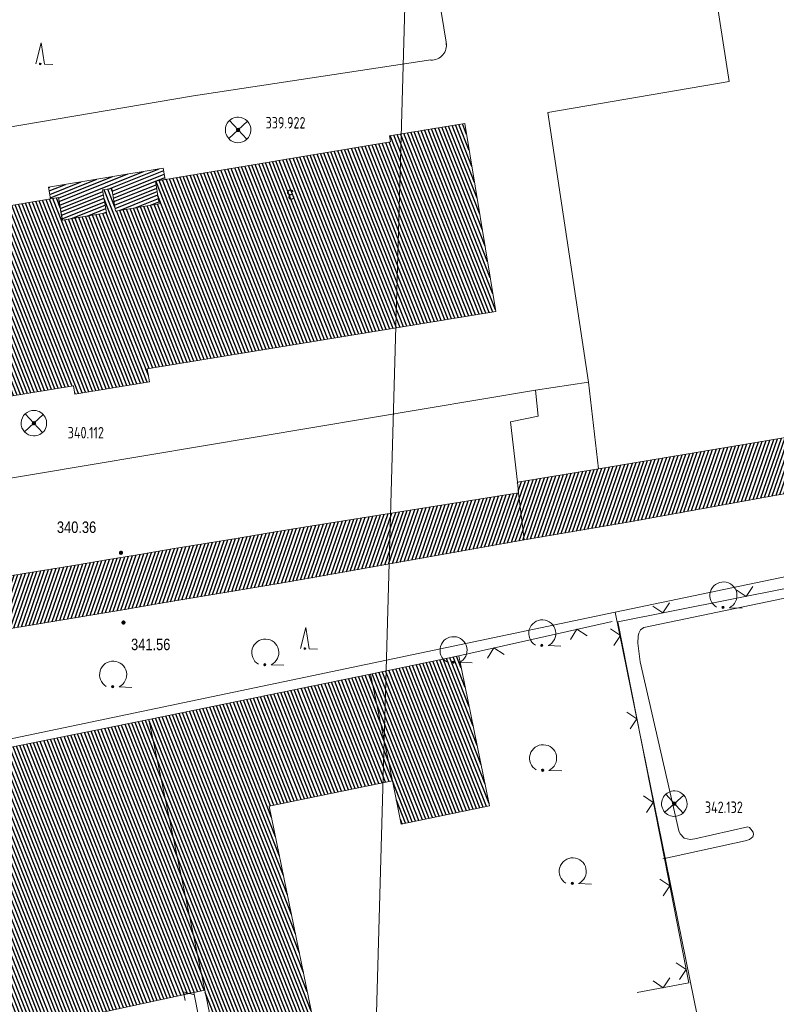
# Model space of a CAD drawing. Header units: metres. Extents: x 345144 to 348639, y 5629211 to 5635235.
# Tile 957 of 1056: x 347851 to 347895, y 5630851 to 5630909. Entities that reach past the tile are written whole.
import ezdxf
from ezdxf.enums import TextEntityAlignment as Align

# ---------------------------------------------------------------- set-up
doc = ezdxf.new("R2010")
doc.units = ezdxf.units.M
doc.header["$MEASUREMENT"] = 0
for name, color, linetype in [('011 Gebäude', 7, 'Continuous'), ('028 Geländeform', 7, 'Continuous'), ('028 Geländeform Ausg.', 7, 'Continuous'), ('065-066 Ver_Entsorgung', 7, 'Continuous'), ('065-066 Ver_Entsorgung Ausg.', 7, 'Continuous'), ('081-083 Topographie', 7, 'Continuous'), ('AX Flurstück', 7, 'Continuous'), ('AX Gebäude', 7, 'Continuous'), ('Blatt', 7, 'Continuous'), ('Definitionslinie', 7, 'Continuous'), ('Präsentationsobjekt -Text (punktförmig)', 7, 'Continuous')]:
    doc.layers.add(name, color=color, linetype=linetype)
doc.styles.add('ARIAL', font='arial.ttf', dxfattribs={"height": 1})
doc.styles.add('DIN-6776-IT', font='txt', dxfattribs={"height": 1})
pattern_1 = [(250.9552151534, (0, 0), (0.1890527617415, -0.065261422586), [])]
pattern_2 = [(111.5294117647, (0, 0), (-0.186045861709, -0.07339575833), [])]

# ---------------------------------------------------------------- blocks, each defined once
blk = doc.blocks.new('alk_3504_nrw')
at = {"color": 134, "lineweight": 5, "true_color": 0x00b2b2, "flags": 128}
for points in [[(-0.729333, -0.684), (-0.707333, -0.707333), (0.707333, 0.707333)], [(-0.707333, 0.707333), (0.707333, -0.707333)]]:
    blk.add_lwpolyline(points, dxfattribs=at)
at = {"color": 134, "lineweight": 5, "true_color": 0x00b2b2}
for start, end in [(90, -90), (-90, 90)]:
    blk.add_arc((0, 0), 1, start, end, dxfattribs=at)
blk = doc.blocks.new('alk_043x_nrw')
h = blk.add_hatch(color=7)
edge = h.paths.add_edge_path(flags=0)
edge.add_arc((0, 0), 1, 180, 360, ccw=False)
edge.add_arc((0, 0), 1, 0, 180, ccw=False)
blk = doc.blocks.new('alk_7100_nrwx2')
at = {"true_color": 0x2e2e2e}
h = blk.add_hatch(color=250, dxfattribs=at)
edge = h.paths.add_edge_path(flags=0)
edge.add_arc((0.024073, -0.597267), 0.057254, 180, 360, ccw=False)
edge.add_arc((0.024073, -0.597267), 0.057255, 0, 180, ccw=False)
at = {"color": 250, "lineweight": 5, "true_color": 0x2e2e2e, "flags": 128}
blk.add_lwpolyline([(0.349382, -0.597267), (1, -0.597267)], dxfattribs=at)
at = {"color": 250, "lineweight": 5, "true_color": 0x2e2e2e}
for centre, radius, start, end in [((0.024073, 0.012362), 0.690995, -61.9148169, -118.0851831), ((0.024073, -0.597267), 0.057255, 0, 180), ((0.024073, -0.597267), 0.057254, 180, 0)]:
    blk.add_arc(centre, radius, start, end, dxfattribs=at)
blk = doc.blocks.new('alk_7200_nrwx2')
at = {"true_color": 0x2e2e2e}
h = blk.add_hatch(color=250, dxfattribs=at)
edge = h.paths.add_edge_path(flags=0)
edge.add_arc((-0.020544, -0.388118), 0.055525, 180, 360, ccw=False)
edge.add_arc((-0.020544, -0.388118), 0.055525, 0, 180, ccw=False)
at = {"color": 250, "lineweight": 5, "true_color": 0x2e2e2e, "flags": 128}
blk.add_lwpolyline([(-0.298168, -0.388118), (-0.020544, 1), (0.257079, -0.388118), (0.812326, -0.388118)], dxfattribs=at)
blk.add_lwpolyline([(-0.298168, -0.388118), (-0.020544, 1), (0.257079, -0.388118), (0.812326, -0.388118)], dxfattribs=at)
at = {"color": 250, "lineweight": 5, "true_color": 0x2e2e2e}
for start, end in [(0, 180), (180, 0)]:
    blk.add_arc((-0.020544, -0.388118), 0.055525, start, end, dxfattribs=at)

msp = doc.modelspace()

# ---------------------------------------------------------------- hatches: boundary and pattern name
at = {"layer": '011 Gebäude', "true_color": 0x8f8f8f}
h = msp.add_hatch(dxfattribs=at)
h.set_pattern_fill('_USER', color=252, scale=0.2, angle=201.88235294, style=0, pattern_type=0)
h.set_pattern_definition([(201.882352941, (0, 0), (0.074540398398, -0.185590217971), [])])
h.paths.add_polyline_path([(347852.717, 5630898.732), (347859.457, 5630899.86), (347859.457, 5630899.86), (347859.569, 5630899.193), (347859.569, 5630899.193), (347859.002, 5630899.098), (347859.002, 5630899.098), (347859.225, 5630897.762), (347859.225, 5630897.762), (347856.651, 5630897.332), (347856.651, 5630897.332), (347856.429, 5630898.662), (347856.429, 5630898.662), (347855.893, 5630898.573), (347855.893, 5630898.573), (347856.118, 5630897.23), (347856.118, 5630897.23), (347853.525, 5630896.796), (347853.525, 5630896.796), (347853.304, 5630898.123), (347853.304, 5630898.123), (347852.834, 5630898.044), (347852.834, 5630898.044)], flags=0)
at = {"layer": '028 Geländeform', "true_color": 0xb27500}
h = msp.add_hatch(dxfattribs=at)
h.set_pattern_fill('_USER', color=44, scale=0.2, angle=250.95521515, style=0, pattern_type=0)
h.set_pattern_definition(pattern_1)
edge = h.paths.add_edge_path(flags=0)
edge.add_line((347909.226, 5630882.414), (347907.557, 5630881.581))
edge.add_arc((347906.499, 5630881.557), 1.058272, 1.29949237, 112.25357655)
edge.add_line((347906.098, 5630882.537), (347904.9095, 5630882.3265))
edge.add_line((347904.9095, 5630882.3265), (347903.721219, 5630882.114922))
edge.add_line((347903.721219, 5630882.114922), (347902.532938, 5630881.903344))
edge.add_line((347902.532938, 5630881.903344), (347901.344875, 5630881.690688))
edge.add_line((347901.344875, 5630881.690688), (347900.156813, 5630881.478031))
edge.add_line((347900.156813, 5630881.478031), (347898.968969, 5630881.264297))
edge.add_line((347898.968969, 5630881.264297), (347897.781125, 5630881.050563))
edge.add_line((347897.781125, 5630881.050563), (347896.5935, 5630880.83575))
edge.add_line((347896.5935, 5630880.83575), (347895.405875, 5630880.620938))
edge.add_line((347895.405875, 5630880.620938), (347894.218469, 5630880.405047))
edge.add_line((347894.218469, 5630880.405047), (347893.031063, 5630880.189156))
edge.add_line((347893.031063, 5630880.189156), (347891.843875, 5630879.972188))
edge.add_line((347891.843875, 5630879.972188), (347890.656688, 5630879.755219))
edge.add_line((347890.656688, 5630879.755219), (347889.469719, 5630879.537172))
edge.add_line((347889.469719, 5630879.537172), (347888.28275, 5630879.319125))
edge.add_line((347888.28275, 5630879.319125), (347887.096, 5630879.1))
edge.add_line((347887.096, 5630879.1), (347887.096, 5630879.1))
edge.add_line((347887.096, 5630879.1), (347880.679, 5630878.001))
edge.add_line((347880.679, 5630878.001), (347880.679, 5630878.001))
edge.add_line((347880.679, 5630878.001), (347880.336, 5630880.771))
edge.add_line((347880.336, 5630880.771), (347880.336, 5630880.771))
edge.add_line((347880.336, 5630880.771), (347880.273, 5630881.39))
edge.add_line((347880.273, 5630881.39), (347880.273, 5630881.39))
edge.add_line((347880.273, 5630881.39), (347885.031, 5630882.19))
edge.add_line((347885.031, 5630882.19), (347885.031, 5630882.19))
edge.add_line((347885.031, 5630882.19), (347908.559, 5630886.123))
edge.add_line((347908.559, 5630886.123), (347908.559, 5630886.123))
edge.add_line((347908.559, 5630886.123), (347909.226, 5630882.414))
h = msp.add_hatch(dxfattribs=at)
h.set_pattern_fill('_USER', color=44, scale=0.2, angle=250.95521515, style=0, pattern_type=0)
h.set_pattern_definition(pattern_1)
edge = h.paths.add_edge_path(flags=0)
edge.add_line((347880.336, 5630880.771), (347880.679, 5630878.001))
edge.add_line((347880.679, 5630878.001), (347880.679, 5630878.001))
edge.add_line((347880.679, 5630878.001), (347868.374, 5630875.805))
edge.add_line((347868.374, 5630875.805), (347868.374, 5630875.805))
edge.add_line((347868.374, 5630875.805), (347866.140625, 5630875.426875))
edge.add_line((347866.140625, 5630875.426875), (347863.907031, 5630875.049984))
edge.add_line((347863.907031, 5630875.049984), (347861.673438, 5630874.673094))
edge.add_line((347861.673438, 5630874.673094), (347859.439625, 5630874.297438))
edge.add_line((347859.439625, 5630874.297438), (347857.205813, 5630873.921781))
edge.add_line((347857.205813, 5630873.921781), (347854.971781, 5630873.547359))
edge.add_line((347854.971781, 5630873.547359), (347852.73775, 5630873.172938))
edge.add_line((347852.73775, 5630873.172938), (347850.5035, 5630872.79975))
edge.add_line((347850.5035, 5630872.79975), (347848.26925, 5630872.426563))
edge.add_line((347848.26925, 5630872.426563), (347846.034781, 5630872.054609))
edge.add_line((347846.034781, 5630872.054609), (347843.800313, 5630871.682656))
edge.add_line((347843.800313, 5630871.682656), (347841.565625, 5630871.311938))
edge.add_line((347841.565625, 5630871.311938), (347839.330937, 5630870.941219))
edge.add_line((347839.330937, 5630870.941219), (347837.096031, 5630870.571734))
edge.add_line((347837.096031, 5630870.571734), (347834.861125, 5630870.20225))
edge.add_line((347834.861125, 5630870.20225), (347832.626, 5630869.834))
edge.add_line((347832.626, 5630869.834), (347832.626, 5630869.834))
edge.add_line((347832.626, 5630869.834), (347831.864125, 5630869.7205))
edge.add_line((347831.864125, 5630869.7205), (347831.102906, 5630869.603094))
edge.add_line((347831.102906, 5630869.603094), (347830.341688, 5630869.485688))
edge.add_line((347830.341688, 5630869.485688), (347829.581125, 5630869.364375))
edge.add_line((347829.581125, 5630869.364375), (347828.820563, 5630869.243063))
edge.add_line((347828.820563, 5630869.243063), (347828.060656, 5630869.117844))
edge.add_line((347828.060656, 5630869.117844), (347827.30075, 5630868.992625))
edge.add_line((347827.30075, 5630868.992625), (347826.5415, 5630868.8635))
edge.add_line((347826.5415, 5630868.8635), (347825.78225, 5630868.734375))
edge.add_line((347825.78225, 5630868.734375), (347825.023656, 5630868.601344))
edge.add_line((347825.023656, 5630868.601344), (347824.265063, 5630868.468313))
edge.add_line((347824.265063, 5630868.468313), (347823.507125, 5630868.331375))
edge.add_line((347823.507125, 5630868.331375), (347822.749188, 5630868.194438))
edge.add_line((347822.749188, 5630868.194438), (347821.991906, 5630868.053594))
edge.add_line((347821.991906, 5630868.053594), (347821.234625, 5630867.91275))
edge.add_line((347821.234625, 5630867.91275), (347820.478, 5630867.768))
edge.add_line((347820.478, 5630867.768), (347820.478, 5630867.768))
edge.add_line((347820.478, 5630867.768), (347820.304875, 5630867.784))
edge.add_line((347820.304875, 5630867.784), (347820.139438, 5630867.814672))
edge.add_line((347820.139438, 5630867.814672), (347819.974, 5630867.845344))
edge.add_line((347819.974, 5630867.845344), (347819.81625, 5630867.890688))
edge.add_line((347819.81625, 5630867.890688), (347819.6585, 5630867.936031))
edge.add_line((347819.6585, 5630867.936031), (347819.508438, 5630867.996047))
edge.add_line((347819.508438, 5630867.996047), (347819.358375, 5630868.056063))
edge.add_line((347819.358375, 5630868.056063), (347819.216, 5630868.13075))
edge.add_line((347819.216, 5630868.13075), (347819.073625, 5630868.205438))
edge.add_line((347819.073625, 5630868.205438), (347818.938938, 5630868.294797))
edge.add_line((347818.938938, 5630868.294797), (347818.80425, 5630868.384156))
edge.add_line((347818.80425, 5630868.384156), (347818.67725, 5630868.488188))
edge.add_line((347818.67725, 5630868.488188), (347818.55025, 5630868.592219))
edge.add_line((347818.55025, 5630868.592219), (347818.430938, 5630868.710922))
edge.add_line((347818.430938, 5630868.710922), (347818.311625, 5630868.829625))
edge.add_line((347818.311625, 5630868.829625), (347818.2, 5630868.963))
edge.add_line((347818.2, 5630868.963), (347818.2, 5630868.963))
edge.add_line((347818.2, 5630868.963), (347817.798, 5630872.044))
edge.add_line((347817.798, 5630872.044), (347817.798, 5630872.044))
edge.add_line((347817.798, 5630872.044), (347817.85925, 5630871.960875))
edge.add_line((347817.85925, 5630871.960875), (347817.923625, 5630871.881016))
edge.add_line((347817.923625, 5630871.881016), (347817.988, 5630871.801156))
edge.add_line((347817.988, 5630871.801156), (347818.0555, 5630871.724563))
edge.add_line((347818.0555, 5630871.724563), (347818.123, 5630871.647969))
edge.add_line((347818.123, 5630871.647969), (347818.193625, 5630871.574641))
edge.add_line((347818.193625, 5630871.574641), (347818.26425, 5630871.501313))
edge.add_line((347818.26425, 5630871.501313), (347818.338, 5630871.43125))
edge.add_line((347818.338, 5630871.43125), (347818.41175, 5630871.361188))
edge.add_line((347818.41175, 5630871.361188), (347818.488625, 5630871.294391))
edge.add_line((347818.488625, 5630871.294391), (347818.5655, 5630871.227594))
edge.add_line((347818.5655, 5630871.227594), (347818.6455, 5630871.164063))
edge.add_line((347818.6455, 5630871.164063), (347818.7255, 5630871.100531))
edge.add_line((347818.7255, 5630871.100531), (347818.808625, 5630871.040266))
edge.add_line((347818.808625, 5630871.040266), (347818.89175, 5630870.98))
edge.add_line((347818.89175, 5630870.98), (347818.978, 5630870.923))
edge.add_arc((347820.468, 5630872.554), 2.209131, 227.58673992, 282.62725397)
edge.add_line((347820.951, 5630870.398), (347821.675, 5630870.521375))
edge.add_line((347821.675, 5630870.521375), (347822.399219, 5630870.643328))
edge.add_line((347822.399219, 5630870.643328), (347823.123438, 5630870.765281))
edge.add_line((347823.123438, 5630870.765281), (347823.847875, 5630870.885813))
edge.add_line((347823.847875, 5630870.885813), (347824.572313, 5630871.006344))
edge.add_line((347824.572313, 5630871.006344), (347825.296969, 5630871.125453))
edge.add_line((347825.296969, 5630871.125453), (347826.021625, 5630871.244563))
edge.add_line((347826.021625, 5630871.244563), (347826.7465, 5630871.36225))
edge.add_line((347826.7465, 5630871.36225), (347827.471375, 5630871.479938))
edge.add_line((347827.471375, 5630871.479938), (347828.196469, 5630871.596203))
edge.add_line((347828.196469, 5630871.596203), (347828.921563, 5630871.712469))
edge.add_line((347828.921563, 5630871.712469), (347829.646875, 5630871.827313))
edge.add_line((347829.646875, 5630871.827313), (347830.372188, 5630871.942156))
edge.add_line((347830.372188, 5630871.942156), (347831.097719, 5630872.055578))
edge.add_line((347831.097719, 5630872.055578), (347831.82325, 5630872.169))
edge.add_line((347831.82325, 5630872.169), (347832.549, 5630872.281))
edge.add_line((347832.549, 5630872.281), (347832.549, 5630872.281))
edge.add_line((347832.549, 5630872.281), (347832.815875, 5630872.356))
edge.add_line((347832.815875, 5630872.356), (347833.081969, 5630872.433438))
edge.add_line((347833.081969, 5630872.433438), (347833.348063, 5630872.510875))
edge.add_line((347833.348063, 5630872.510875), (347833.613375, 5630872.59075))
edge.add_line((347833.613375, 5630872.59075), (347833.878687, 5630872.670625))
edge.add_line((347833.878687, 5630872.670625), (347834.143219, 5630872.752937))
edge.add_line((347834.143219, 5630872.752937), (347834.40775, 5630872.83525))
edge.add_line((347834.40775, 5630872.83525), (347834.6715, 5630872.92))
edge.add_line((347834.6715, 5630872.92), (347834.93525, 5630873.00475))
edge.add_line((347834.93525, 5630873.00475), (347835.198219, 5630873.091938))
edge.add_line((347835.198219, 5630873.091938), (347835.461188, 5630873.179125))
edge.add_line((347835.461188, 5630873.179125), (347835.723375, 5630873.26875))
edge.add_line((347835.723375, 5630873.26875), (347835.985562, 5630873.358375))
edge.add_line((347835.985562, 5630873.358375), (347836.246969, 5630873.450438))
edge.add_line((347836.246969, 5630873.450438), (347836.508375, 5630873.5425))
edge.add_line((347836.508375, 5630873.5425), (347836.769, 5630873.637))
edge.add_line((347836.769, 5630873.637), (347836.769, 5630873.637))
edge.add_line((347836.769, 5630873.637), (347838.704375, 5630873.9545))
edge.add_line((347838.704375, 5630873.9545), (347840.639625, 5630874.272656))
edge.add_line((347840.639625, 5630874.272656), (347842.574875, 5630874.590813))
edge.add_line((347842.574875, 5630874.590813), (347844.51, 5630874.909625))
edge.add_line((347844.51, 5630874.909625), (347846.445125, 5630875.228438))
edge.add_line((347846.445125, 5630875.228438), (347848.380125, 5630875.547906))
edge.add_line((347848.380125, 5630875.547906), (347850.315125, 5630875.867375))
edge.add_line((347850.315125, 5630875.867375), (347852.25, 5630876.1875))
edge.add_line((347852.25, 5630876.1875), (347854.184875, 5630876.507625))
edge.add_line((347854.184875, 5630876.507625), (347856.119625, 5630876.828406))
edge.add_line((347856.119625, 5630876.828406), (347858.054375, 5630877.149188))
edge.add_line((347858.054375, 5630877.149188), (347859.989, 5630877.470625))
edge.add_line((347859.989, 5630877.470625), (347861.923625, 5630877.792063))
edge.add_line((347861.923625, 5630877.792063), (347863.858125, 5630878.114156))
edge.add_line((347863.858125, 5630878.114156), (347865.792625, 5630878.43625))
edge.add_line((347865.792625, 5630878.43625), (347867.727, 5630878.759))
edge.add_line((347867.727, 5630878.759), (347867.727, 5630878.759))
edge.add_line((347867.727, 5630878.759), (347880.336, 5630880.771))
at = {"layer": 'AX Gebäude', "true_color": 0x4f4f4f}
h = msp.add_hatch(dxfattribs=at)
h.set_pattern_fill('_USER', color=251, scale=0.2, angle=111.52941176, style=0, pattern_type=0)
h.set_pattern_definition(pattern_2)
h.paths.add_polyline_path([(347839.478, 5630895.807), (347853.304, 5630898.123), (347853.526, 5630896.796), (347856.118, 5630897.23), (347855.893, 5630898.573), (347856.429, 5630898.662), (347856.651, 5630897.332), (347859.225, 5630897.762), (347859.002, 5630899.098), (347872.806, 5630901.394), (347872.746, 5630901.757), (347877.182, 5630902.487), (347879.004, 5630891.426), (347858.52, 5630888.051), (347858.643, 5630887.299), (347854.266, 5630886.578), (347854.187, 5630887.061), (347842.234, 5630885.099), (347842.326, 5630884.539), (347837.858, 5630883.809), (347837.748, 5630884.485), (347817.659, 5630881.209), (347815.849, 5630892.309), (347820.149, 5630893.011), (347820.217, 5630892.598), (347833.731, 5630894.85), (347833.962, 5630893.47), (347836.548, 5630893.901), (347836.319, 5630895.275), (347836.864, 5630895.366), (347837.093, 5630893.991), (347839.708, 5630894.429)], flags=0)
h = msp.add_hatch(dxfattribs=at)
h.set_pattern_fill('_USER', color=251, scale=0.2, angle=111.52941176, style=0, pattern_type=0)
h.set_pattern_definition(pattern_2)
h.paths.add_polyline_path([(347871.635, 5630870.12), (347876.828, 5630871.19), (347878.642, 5630862.369), (347873.449, 5630861.301), (347872.927, 5630863.84)], flags=0)
h = msp.add_hatch(dxfattribs=at)
h.set_pattern_fill('_USER', color=251, scale=0.2, angle=111.52941176, style=0, pattern_type=0)
h.set_pattern_definition(pattern_2)
h.paths.add_polyline_path([(347865.685, 5630862.352), (347872.502, 5630829.175), (347873.867, 5630829.458), (347878.233, 5630808.601), (347870.019, 5630806.88), (347865.651, 5630827.736), (347866.75, 5630827.964), (347861.892, 5630851.548), (347858.619, 5630867.441), (347871.635, 5630870.12), (347872.927, 5630863.84)], flags=0)
h = msp.add_hatch(dxfattribs=at)
h.set_pattern_fill('_USER', color=251, scale=0.2, angle=111.52941176, style=0, pattern_type=0)
h.set_pattern_definition(pattern_2)
h.paths.add_polyline_path([(347861.892, 5630851.548), (347848.54, 5630848.649), (347845.346, 5630864.789), (347858.619, 5630867.441)], flags=0)

# ---------------------------------------------------------------- linework, layer by layer
at = {"layer": '011 Gebäude', "color": 251, "linetype": 'Continuous', "lineweight": 13, "true_color": 0x4f4f4f, "flags": 128}
msp.add_lwpolyline([(347852.717, 5630898.732), (347859.457, 5630899.86), (347859.457, 5630899.86), (347859.569, 5630899.193), (347859.569, 5630899.193), (347859.002, 5630899.098), (347859.002, 5630899.098), (347859.225, 5630897.762), (347859.225, 5630897.762), (347856.651, 5630897.332), (347856.651, 5630897.332), (347856.429, 5630898.662), (347856.429, 5630898.662), (347855.893, 5630898.573), (347855.893, 5630898.573), (347856.118, 5630897.23), (347856.118, 5630897.23), (347853.525, 5630896.796), (347853.525, 5630896.796), (347853.304, 5630898.123), (347853.304, 5630898.123), (347852.834, 5630898.044), (347852.834, 5630898.044), (347852.717, 5630898.732)], dxfattribs=at)
at = {"layer": '081-083 Topographie', "color": 7, "linetype": 'Continuous', "lineweight": 5, "flags": 128}
for points in [[(347871.638, 5630934.573), (347876.082, 5630907.251)], [(347884.458, 5630887.28), (347882.066, 5630903.121), (347882.066, 5630903.121), (347892.728, 5630904.948), (347892.728, 5630904.948), (347891.794, 5630910.9)], [(347875.185, 5630906.212), (347861.239, 5630904.104), (347861.239, 5630904.104), (347849.113, 5630902.052)], [(347793.693, 5630888.623), (347794.531, 5630889.185), (347794.531, 5630889.185), (347812.744, 5630891.975), (347812.744, 5630891.975), (347815.307, 5630875.73), (347815.307, 5630875.73), (347817.263, 5630876.078), (347817.263, 5630876.078), (347855.17, 5630882.408), (347855.17, 5630882.408), (347881.33, 5630886.802)], [(347881.33, 5630886.802), (347884.458, 5630887.28)], [(347884.458, 5630887.28), (347885.031, 5630882.19)], [(347880.273, 5630881.39), (347879.863, 5630884.953), (347879.863, 5630884.953), (347881.502, 5630885.269), (347881.502, 5630885.269), (347881.33, 5630886.802)], [(347887.314, 5630851.396), (347890.351, 5630851.966), (347890.351, 5630851.966), (347888.912, 5630859.276), (347888.912, 5630859.276), (347886.175, 5630873.18), (347886.175, 5630873.18), (347906.186, 5630877.167), (347906.186, 5630877.167), (347908.167, 5630877.535), (347908.167, 5630877.535), (347909.906, 5630877.858), (347909.906, 5630877.858), (347910.185, 5630877.91)], [(347888.817, 5630859.255), (347888.912, 5630859.276), (347888.912, 5630859.276), (347893.657, 5630860.325), (347893.657, 5630860.325), (347893.915, 5630860.403), (347893.915, 5630860.403), (347894.105, 5630860.548), (347894.105, 5630860.548), (347894.144, 5630860.68), (347894.144, 5630860.68), (347894.139, 5630860.824), (347894.139, 5630860.824), (347893.998, 5630861.011), (347893.998, 5630861.011), (347893.906, 5630861.1), (347893.906, 5630861.1), (347893.811, 5630861.133), (347893.811, 5630861.133), (347890.711, 5630860.441), (347890.711, 5630860.441), (347890.425, 5630860.404), (347890.425, 5630860.404), (347890.084, 5630860.476), (347890.084, 5630860.476), (347889.843, 5630860.726), (347889.843, 5630860.726), (347889.757, 5630860.899), (347889.757, 5630860.899), (347887.484, 5630870.83), (347887.484, 5630870.83), (347887.345, 5630871.929), (347887.345, 5630871.929), (347887.363, 5630872.342), (347887.363, 5630872.342), (347887.414, 5630872.525), (347887.414, 5630872.525), (347887.516, 5630872.717), (347887.516, 5630872.717), (347887.702, 5630872.852), (347887.702, 5630872.852), (347900.785, 5630875.583)], [(347876.828, 5630871.19), (347885.839, 5630873.212)]]:
    msp.add_lwpolyline(points, dxfattribs=at)
at = {"layer": '081-083 Topographie', "color": 7, "linetype": 'Continuous', "lineweight": 5}
msp.add_arc((347875.239, 5630907.071), 0.862003, -93.59709672, 12.05297599, dxfattribs=at)
at = {"layer": 'AX Flurstück', "color": 8, "linetype": 'Continuous', "lineweight": 13, "true_color": 0x808080, "flags": 128}
for points in [[(347900.315, 5630939.103), (347904.402, 5630912.869), (347908.559, 5630886.123), (347909.88, 5630878.734), (347886.012, 5630873.75), (347868.188, 5630870.02), (347826.436, 5630861.279), (347784.845, 5630852.592), (347783.606, 5630854.623), (347782.276, 5630856.108), (347774.149, 5630865.174), (347766.433, 5630873.783), (347763.887, 5630876.628), (347791.515, 5630897.551), (347788.286, 5630915.594)], [(347899.684, 5630818.147), (347893.078, 5630848.415), (347891.093, 5630848.816), (347886.012, 5630873.75), (347909.88, 5630878.734), (347911.376, 5630868.517), (347911.447, 5630867.553)], [(347826.436, 5630861.279), (347868.188, 5630870.02), (347886.012, 5630873.75), (347891.093, 5630848.816), (347893.078, 5630848.415), (347899.684, 5630818.147)]]:
    msp.add_lwpolyline(points, dxfattribs=at)
at = {"layer": 'AX Gebäude', "color": 7, "linetype": 'Continuous', "lineweight": 5, "flags": 128}
for points in [[(347839.478, 5630895.807), (347853.304, 5630898.123), (347853.526, 5630896.796), (347856.118, 5630897.23), (347855.893, 5630898.573), (347856.429, 5630898.662), (347856.651, 5630897.332), (347859.225, 5630897.762), (347859.002, 5630899.098), (347872.806, 5630901.394), (347872.746, 5630901.757), (347877.182, 5630902.487), (347879.004, 5630891.426), (347858.52, 5630888.051), (347858.643, 5630887.299), (347854.266, 5630886.578), (347854.187, 5630887.061), (347842.234, 5630885.099)], [(347871.635, 5630870.12), (347876.828, 5630871.19), (347878.642, 5630862.369), (347873.449, 5630861.301), (347872.927, 5630863.84), (347871.635, 5630870.12)], [(347865.685, 5630862.352), (347872.502, 5630829.175), (347873.867, 5630829.458), (347878.233, 5630808.601), (347870.019, 5630806.88), (347865.651, 5630827.736), (347866.75, 5630827.964), (347861.892, 5630851.548), (347858.619, 5630867.441), (347871.635, 5630870.12), (347872.927, 5630863.84), (347865.685, 5630862.352)], [(347861.892, 5630851.548), (347848.54, 5630848.649), (347845.346, 5630864.789), (347858.619, 5630867.441), (347861.892, 5630851.548)]]:
    msp.add_lwpolyline(points, dxfattribs=at)
at = {"layer": 'Blatt', "color": 205, "linetype": 'Continuous', "lineweight": 5, "true_color": 0x873099, "flags": 128}
for points in [[(347367.669, 5630702.092), (347374.708, 5630951.97), (347874.464, 5630937.896), (347867.426, 5630688.019), (347367.669, 5630702.092)], [(348005.705, 5630725.733), (348009.874, 5630684.008), (347867.426, 5630688.019), (347874.464, 5630937.896), (347963.101, 5630935.4), (347975.383, 5630844.729), (348005.705, 5630725.733)]]:
    msp.add_lwpolyline(points, dxfattribs=at)
at = {"layer": 'Definitionslinie', "color": 7, "linetype": 'Continuous', "lineweight": 5, "flags": 128}
for points in [[(347871.638, 5630934.573), (347876.082, 5630907.251)], [(347891.794, 5630910.9), (347892.728, 5630904.948)], [(347861.239, 5630904.104), (347875.185, 5630906.212)], [(347882.066, 5630903.121), (347892.728, 5630904.948)], [(347849.113, 5630902.052), (347861.239, 5630904.104)], [(347882.066, 5630903.121), (347884.458, 5630887.28)], [(347881.33, 5630886.802), (347884.458, 5630887.28)], [(347884.458, 5630887.28), (347885.031, 5630882.19)], [(347855.17, 5630882.408), (347881.33, 5630886.802)], [(347881.33, 5630886.802), (347881.502, 5630885.269)], [(347879.863, 5630884.953), (347881.502, 5630885.269)], [(347879.863, 5630884.953), (347880.273, 5630881.39)], [(347817.263, 5630876.078), (347855.17, 5630882.408)], [(347886.175, 5630873.18), (347906.186, 5630877.167)], [(347887.702, 5630872.852), (347900.785, 5630875.583)], [(347893.141, 5630875.078), (347893.729, 5630874.685), (347894.121, 5630875.273)], [(347893.141, 5630875.078), (347893.729, 5630874.685), (347894.121, 5630875.273)], [(347888.237, 5630874.101), (347888.825, 5630873.708), (347889.218, 5630874.296)], [(347888.237, 5630874.101), (347888.825, 5630873.708), (347889.218, 5630874.296)], [(347876.828, 5630871.19), (347885.839, 5630873.212)], [(347886.175, 5630873.18), (347888.912, 5630859.276), (347888.912, 5630859.276), (347890.351, 5630851.966)], [(347887.516, 5630872.717), (347887.702, 5630872.852)], [(347884.37, 5630872.37), (347883.773, 5630872.748), (347883.394, 5630872.151)], [(347884.37, 5630872.37), (347883.773, 5630872.748), (347883.394, 5630872.151)], [(347885.938, 5630871.798), (347886.332, 5630872.385), (347885.744, 5630872.779)], [(347885.938, 5630871.798), (347886.332, 5630872.385), (347885.744, 5630872.779)], [(347887.345, 5630871.929), (347887.363, 5630872.342)], [(347887.363, 5630872.342), (347887.414, 5630872.525)], [(347887.414, 5630872.525), (347887.516, 5630872.717)], [(347879.491, 5630871.275), (347878.894, 5630871.654), (347878.516, 5630871.056)], [(347879.491, 5630871.275), (347878.894, 5630871.654), (347878.516, 5630871.056)], [(347887.345, 5630871.929), (347887.484, 5630870.83)], [(347887.484, 5630870.83), (347889.757, 5630860.899)], [(347886.903, 5630866.892), (347887.297, 5630867.479), (347886.71, 5630867.873)], [(347886.903, 5630866.892), (347887.297, 5630867.479), (347886.71, 5630867.873)], [(347887.869, 5630861.986), (347888.263, 5630862.573), (347887.676, 5630862.967)], [(347887.869, 5630861.986), (347888.263, 5630862.573), (347887.676, 5630862.967)], [(347889.757, 5630860.899), (347889.843, 5630860.726)], [(347889.843, 5630860.726), (347890.084, 5630860.476)], [(347890.711, 5630860.441), (347893.811, 5630861.133)], [(347893.811, 5630861.133), (347893.906, 5630861.1)], [(347893.906, 5630861.1), (347893.998, 5630861.011)], [(347893.998, 5630861.011), (347894.139, 5630860.824)], [(347894.105, 5630860.548), (347894.144, 5630860.68)], [(347894.139, 5630860.824), (347894.144, 5630860.68)], [(347888.817, 5630859.255), (347888.912, 5630859.276), (347888.912, 5630859.276), (347893.657, 5630860.325)], [(347890.084, 5630860.476), (347890.425, 5630860.404)], [(347890.425, 5630860.404), (347890.711, 5630860.441)], [(347893.657, 5630860.325), (347893.915, 5630860.403)], [(347893.915, 5630860.403), (347894.105, 5630860.548)], [(347888.835, 5630857.08), (347889.229, 5630857.667), (347888.642, 5630858.061)], [(347888.835, 5630857.08), (347889.229, 5630857.667), (347888.642, 5630858.061)], [(347889.8, 5630852.174), (347890.194, 5630852.761), (347889.607, 5630853.155)], [(347889.8, 5630852.174), (347890.194, 5630852.761), (347889.607, 5630853.155)], [(347887.314, 5630851.396), (347890.351, 5630851.966)], [(347888.249, 5630852.08), (347888.833, 5630851.681), (347889.232, 5630852.265)], [(347888.249, 5630852.08), (347888.833, 5630851.681), (347889.232, 5630852.265)]]:
    msp.add_lwpolyline(points, dxfattribs=at)
at = {"layer": 'Definitionslinie', "color": 250, "linetype": 'Continuous', "lineweight": 13, "true_color": 0x2e2e2e, "flags": 128}
for points in [[(347852.717, 5630898.732), (347859.457, 5630899.86)], [(347859.457, 5630899.86), (347859.569, 5630899.193)], [(347852.717, 5630898.732), (347852.834, 5630898.044)]]:
    msp.add_lwpolyline(points, dxfattribs=at)
at = {"layer": 'Definitionslinie', "color": 44, "linetype": 'Continuous', "lineweight": 5, "true_color": 0xb27500, "flags": 128}
for points in [[(347885.031, 5630882.19), (347908.559, 5630886.123)], [(347880.273, 5630881.39), (347885.031, 5630882.19)], [(347887.096, 5630879.1), (347888.28275, 5630879.319125), (347889.469719, 5630879.537172), (347890.656688, 5630879.755219), (347891.843875, 5630879.972188), (347893.031063, 5630880.189156), (347894.218469, 5630880.405047), (347895.405875, 5630880.620938), (347896.5935, 5630880.83575), (347897.781125, 5630881.050563), (347898.968969, 5630881.264297), (347900.156813, 5630881.478031), (347901.344875, 5630881.690688), (347902.532938, 5630881.903344), (347903.721219, 5630882.114922), (347904.9095, 5630882.3265), (347906.098, 5630882.537)], [(347880.273, 5630881.39), (347880.336, 5630880.771)], [(347867.727, 5630878.759), (347880.336, 5630880.771)], [(347880.336, 5630880.771), (347880.679, 5630878.001)], [(347880.336, 5630880.771), (347880.679, 5630878.001)], [(347836.769, 5630873.637), (347838.704375, 5630873.9545), (347840.639625, 5630874.272656), (347842.574875, 5630874.590813), (347844.51, 5630874.909625), (347846.445125, 5630875.228438), (347848.380125, 5630875.547906), (347850.315125, 5630875.867375), (347852.25, 5630876.1875), (347854.184875, 5630876.507625), (347856.119625, 5630876.828406), (347858.054375, 5630877.149188), (347859.989, 5630877.470625), (347861.923625, 5630877.792063), (347863.858125, 5630878.114156), (347865.792625, 5630878.43625), (347867.727, 5630878.759)], [(347880.679, 5630878.001), (347887.096, 5630879.1)], [(347868.374, 5630875.805), (347880.679, 5630878.001)], [(347832.626, 5630869.834), (347834.861125, 5630870.20225), (347837.096031, 5630870.571734), (347839.330937, 5630870.941219), (347841.565625, 5630871.311938), (347843.800313, 5630871.682656), (347846.034781, 5630872.054609), (347848.26925, 5630872.426563), (347850.5035, 5630872.79975), (347852.73775, 5630873.172938), (347854.971781, 5630873.547359), (347857.205813, 5630873.921781), (347859.439625, 5630874.297438), (347861.673438, 5630874.673094), (347863.907031, 5630875.049984), (347866.140625, 5630875.426875), (347868.374, 5630875.805)], [(347860.637, 5630851.445), (347861.285, 5630851.261)], [(347860.637, 5630851.445), (347861.285, 5630851.261)], [(347860.666, 5630851.295), (347861.255, 5630851.411)], [(347860.666, 5630851.295), (347861.255, 5630851.411)], [(347861.255, 5630851.411), (347865.595, 5630829.388)], [(347860.666, 5630851.295), (347860.739, 5630850.927)], [(347860.666, 5630851.295), (347860.739, 5630850.927)]]:
    msp.add_lwpolyline(points, dxfattribs=at)
at = {"layer": 'Definitionslinie', "color": 7, "linetype": 'Continuous', "lineweight": 5}
msp.add_arc((347875.239, 5630907.071), 0.860696, -93.59709672, 12.05297599, dxfattribs=at)

# ---------------------------------------------------------------- block references
at = {"layer": '028 Geländeform', "xscale": 0.125, "yscale": 0.125}
for p, rotation in [((347863.856, 5630902.102), -2.325521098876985), ((347851.854, 5630884.864), -2.326094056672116), ((347856.971, 5630877.247), -2.326094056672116), ((347857.12, 5630873.148), -2.326036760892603), ((347889.499, 5630862.5), -2.325521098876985)]:
    msp.add_blockref('alk_043x_nrw', p, dxfattribs=dict(at, rotation=rotation))
at = {"layer": '065-066 Ver_Entsorgung', "xscale": 0.75, "yscale": 0.75}
for p, rotation in [((347863.856, 5630902.102), -2.325521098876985), ((347851.854, 5630884.864), -2.326094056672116), ((347889.499, 5630862.5), -2.325521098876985)]:
    msp.add_blockref('alk_3504_nrw', p, dxfattribs=dict(at, rotation=rotation))
at = {"layer": '081-083 Topographie'}
for name, p, xscale, yscale, rotation in [('alk_7200_nrwx2', (347852.257, 5630906.329), 0.9005, 0.9005, -2.325463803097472), ('alk_7100_nrwx2', (347892.356, 5630874.721), 1.15275, 1.15275, -2.326094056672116), ('alk_7200_nrwx2', (347867.814, 5630871.963), 0.9005, 0.9005, -2.325521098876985), ('alk_7100_nrwx2', (347881.709, 5630872.494), 1.15275, 1.15275, -2.325463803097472), ('alk_7100_nrwx2', (347876.492, 5630871.506), 1.15275, 1.15275, -2.325463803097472), ('alk_7100_nrwx2', (347865.427, 5630871.367), 1.15275, 1.15275, -2.326036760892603), ('alk_7100_nrwx2', (347856.483, 5630870.07), 1.15275, 1.15275, -2.326036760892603), ('alk_7100_nrwx2', (347881.754, 5630865.156), 1.15275, 1.15275, -2.326094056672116), ('alk_7100_nrwx2', (347883.497, 5630858.508), 1.15275, 1.15275, -2.326036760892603)]:
    msp.add_blockref(name, p, dxfattribs=dict(at, xscale=xscale, yscale=yscale, rotation=rotation))

# ---------------------------------------------------------------- texts
at = {"layer": '028 Geländeform Ausg.', "color": 44, "true_color": 0xb27500, "style": 'ARIAL', "width": 0.8}
for s, p in [('340.36', (347853.207, 5630878.412)), ('341.56', (347857.565, 5630871.522))]:
    msp.add_text(s, height=0.6761367, dxfattribs=at).set_placement(p)
at = {"layer": '065-066 Ver_Entsorgung Ausg.', "color": 134, "true_color": 0x00b2b2, "style": 'DIN-6776-IT', "width": 0.8}
for s, p in [('339.922', (347865.474, 5630902.185)), ('340.112', (347853.843, 5630883.967)), ('342.132', (347891.295, 5630861.953))]:
    msp.add_text(s, height=0.6762, dxfattribs=at).set_placement(p)
at = {"layer": 'Präsentationsobjekt -Text (punktförmig)', "color": 7, "style": 'ARIAL'}
msp.add_text('3', height=0.58947, rotation=-168.05913671, dxfattribs=at).set_placement((347866.893, 5630898.587), align=Align.CENTER)

doc.saveas('drawing.dxf')
